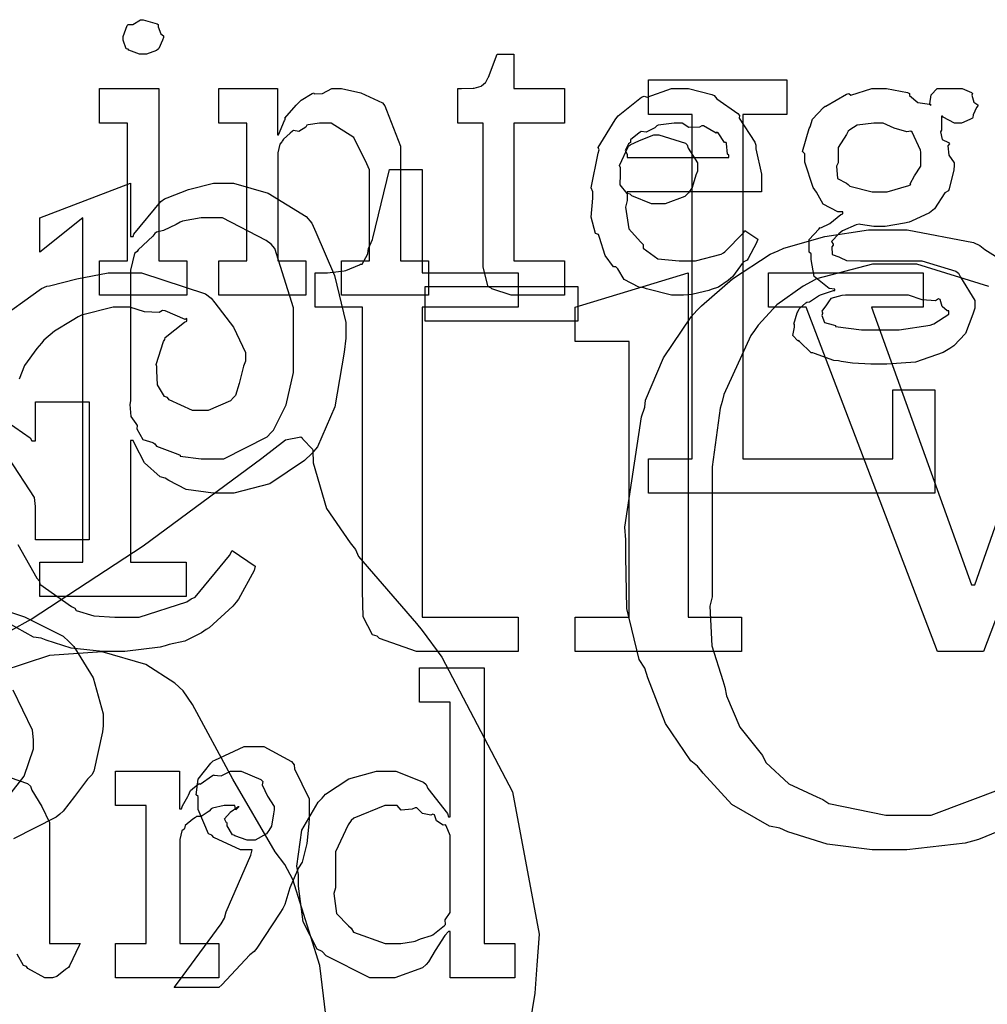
# Model space of a CAD drawing. Extents: x 0 to 8.5, y 0 to 11.
# Tile 355 of 379: x 5.074 to 5.465, y 9.522 to 9.919. Entities that reach past the tile are written whole.
import ezdxf

# ---------------------------------------------------------------- set-up
doc = ezdxf.new("R2010")
doc.units = 0
doc.layers.get('0').update_dxf_attribs({"linetype": 'CONTINUOUS'})

msp = doc.modelspace()

# ---------------------------------------------------------------- linework, layer by layer
at = {"color": 0}
for points in [[(5.12418, 9.90554), (5.12267, 9.90554), (5.11843, 9.90717), (5.11811, 9.9075), (5.1174, 9.90767), (5.11615, 9.91114), (5.11615, 9.91228), (5.11615, 9.91271), (5.11615, 9.91271), (5.11778, 9.91715), (5.11811, 9.91749), (5.11811, 9.91749), (5.12001, 9.91749), (5.1231, 9.91943), (5.12418, 9.91943), (5.12418, 9.91943), (5.12989, 9.91781), (5.13026, 9.91749), (5.13026, 9.91656), (5.1314, 9.91379), (5.13243, 9.91297), (5.13243, 9.91271), (5.13243, 9.91228), (5.13194, 9.91124), (5.13058, 9.90782), (5.13026, 9.9075), (5.12961, 9.90701), (5.12554, 9.90554), (5.12418, 9.90554)], [(5.27544, 9.80832), (5.27268, 9.80832), (5.26486, 9.81088), (5.26438, 9.81136), (5.26335, 9.81168), (5.26133, 9.81961), (5.26133, 9.82221), (5.26133, 9.87776), (5.25114, 9.87776), (5.25114, 9.89165), (5.25265, 9.89165), (5.25265, 9.89165), (5.25732, 9.89188), (5.25765, 9.89188), (5.25765, 9.89188), (5.26047, 9.89268), (5.26069, 9.89274), (5.26069, 9.89279), (5.26232, 9.89415), (5.26243, 9.89426), (5.26243, 9.89426), (5.2634, 9.89606), (5.26351, 9.89621), (5.26699, 9.90554), (5.27371, 9.90554), (5.27371, 9.89165), (5.29411, 9.89165), (5.29411, 9.87776), (5.27371, 9.87776), (5.27371, 9.82221), (5.29411, 9.82221), (5.29411, 9.80832), (5.29324, 9.80832), (5.29129, 9.80832), (5.29064, 9.80832), (5.2895, 9.80832), (5.28689, 9.80832), (5.28608, 9.80832), (5.28478, 9.80832), (5.28185, 9.80832), (5.28087, 9.80832), (5.27951, 9.80832), (5.27642, 9.80832), (5.27544, 9.80832)], [(5.32807, 9.74235), (5.34565, 9.74235), (5.34565, 9.88124), (5.32807, 9.88124), (5.32807, 9.89512), (5.38385, 9.89512), (5.38385, 9.88124), (5.36604, 9.88124), (5.36604, 9.74235), (5.4266, 9.74235), (5.4266, 9.77012), (5.44353, 9.77012), (5.44353, 9.72846), (5.32807, 9.72846), (5.32807, 9.74235)], [(5.10661, 9.82221), (5.11789, 9.82221), (5.11789, 9.87776), (5.10661, 9.87776), (5.10661, 9.89165), (5.13049, 9.89165), (5.13049, 9.82221), (5.14176, 9.82221), (5.14176, 9.80832), (5.10661, 9.80832), (5.10661, 9.82221)], [(5.15468, 9.82221), (5.16596, 9.82221), (5.16596, 9.87776), (5.15468, 9.87776), (5.15468, 9.89165), (5.17833, 9.89165), (5.17833, 9.87299), (5.17876, 9.87299), (5.17876, 9.87299), (5.18126, 9.87875), (5.18158, 9.87929), (5.18132, 9.87978), (5.18587, 9.88493), (5.18636, 9.88536), (5.18636, 9.88536), (5.18799, 9.88699), (5.19243, 9.88965), (5.19308, 9.88992), (5.19319, 9.8896), (5.19656, 9.88971), (5.20031, 9.89165), (5.20156, 9.89165), (5.20415, 9.89165), (5.21203, 9.88992), (5.22071, 9.8859), (5.22174, 9.88471), (5.22233, 9.88297), (5.22803, 9.86849), (5.22803, 9.86367), (5.22803, 9.82221), (5.23931, 9.82221), (5.23931, 9.80832), (5.20415, 9.80832), (5.20415, 9.82221), (5.21544, 9.82221), (5.21544, 9.85889), (5.21436, 9.86133), (5.20921, 9.87196), (5.20003, 9.87776), (5.197, 9.87776), (5.19532, 9.87776), (5.19081, 9.87706), (5.19026, 9.8769), (5.18978, 9.87608), (5.18696, 9.87435), (5.18479, 9.87478), (5.1844, 9.87451), (5.18354, 9.87369), (5.18078, 9.87125), (5.18024, 9.87044), (5.18007, 9.87017), (5.17936, 9.86925), (5.17854, 9.86572), (5.17854, 9.86453), (5.17854, 9.82221), (5.18983, 9.82221), (5.18983, 9.80832), (5.15468, 9.80832), (5.15468, 9.82221)], [(5.3411, 9.80832), (5.33735, 9.80832), (5.32721, 9.81088), (5.32611, 9.81136), (5.32406, 9.81158), (5.31819, 9.81461), (5.3156, 9.81896), (5.31483, 9.81982), (5.31386, 9.81976), (5.31049, 9.82437), (5.30826, 9.8316), (5.30789, 9.83285), (5.30669, 9.83328), (5.3049, 9.83974), (5.3055, 9.84744), (5.3055, 9.84999), (5.3049, 9.85157), (5.30767, 9.86567), (5.30811, 9.86692), (5.30772, 9.86794), (5.31451, 9.87907), (5.31526, 9.87993), (5.31581, 9.88069), (5.32525, 9.88813), (5.32633, 9.88861), (5.32742, 9.88824), (5.33735, 9.89165), (5.34065, 9.89165), (5.34413, 9.89165), (5.35351, 9.88932), (5.35454, 9.88883), (5.35553, 9.88747), (5.36404, 9.88167), (5.36475, 9.88081), (5.36458, 9.87972), (5.37088, 9.87007), (5.37125, 9.86888), (5.37136, 9.86729), (5.37364, 9.8571), (5.37364, 9.85368), (5.37364, 9.84999), (5.31939, 9.84999), (5.31939, 9.84651), (5.31879, 9.84386), (5.3201, 9.83513), (5.32482, 9.82981), (5.3259, 9.82872), (5.32585, 9.82736), (5.33176, 9.82303), (5.34039, 9.82221), (5.34326, 9.82221), (5.347, 9.82221), (5.35726, 9.82493), (5.35824, 9.82547), (5.35883, 9.82579), (5.36638, 9.8335), (5.36692, 9.83436), (5.37213, 9.83089), (5.37153, 9.82949), (5.36822, 9.82314), (5.36778, 9.82243), (5.36621, 9.82172), (5.36193, 9.81581), (5.36128, 9.81526), (5.36014, 9.81429), (5.35628, 9.81164), (5.35325, 9.8106), (5.35238, 9.81028), (5.35064, 9.80985), (5.34549, 9.8086), (5.34218, 9.80832), (5.3411, 9.80832)], [(5.42031, 9.78054), (5.41775, 9.78054), (5.41026, 9.78088), (5.40576, 9.78162), (5.40468, 9.78185), (5.40272, 9.78196), (5.39492, 9.78478), (5.39426, 9.7851), (5.39361, 9.78504), (5.38889, 9.78961), (5.38861, 9.7901), (5.38818, 9.78999), (5.38629, 9.7921), (5.38688, 9.79551), (5.38688, 9.7966), (5.38667, 9.79671), (5.38797, 9.80122), (5.38818, 9.8016), (5.38818, 9.8016), (5.38883, 9.80279), (5.3915, 9.80524), (5.39187, 9.8055), (5.39187, 9.8055), (5.3929, 9.80561), (5.3966, 9.80811), (5.39708, 9.80832), (5.39735, 9.80854), (5.40261, 9.81017), (5.40315, 9.81028), (5.40315, 9.81071), (5.40093, 9.81108), (5.39486, 9.81586), (5.39361, 9.82275), (5.39361, 9.82503), (5.39279, 9.82568), (5.39285, 9.83074), (5.39665, 9.83501), (5.39729, 9.83567), (5.39746, 9.83544), (5.4011, 9.83729), (5.40554, 9.84088), (5.40642, 9.8411), (5.40642, 9.84196), (5.4044, 9.84196), (5.39844, 9.845), (5.39578, 9.84987), (5.39513, 9.85086), (5.39437, 9.85183), (5.391, 9.86203), (5.391, 9.8654), (5.39008, 9.86632), (5.39279, 9.87549), (5.39318, 9.87625), (5.39318, 9.87625), (5.39415, 9.87929), (5.3986, 9.88396), (5.39925, 9.8845), (5.39953, 9.88456), (5.40788, 9.88943), (5.40881, 9.88971), (5.40967, 9.88906), (5.41813, 9.89165), (5.42096, 9.89165), (5.42404, 9.89165), (5.43246, 9.89003), (5.43332, 9.88971), (5.43326, 9.88883), (5.43664, 9.88601), (5.4414, 9.88542), (5.442, 9.88493), (5.44146, 9.88547), (5.442, 9.88911), (5.44444, 9.89165), (5.44526, 9.89165), (5.44526, 9.89165), (5.45111, 9.89165), (5.45307, 9.89165), (5.45449, 9.89165), (5.45833, 9.89003), (5.45871, 9.88971), (5.45844, 9.88894), (5.45921, 9.88613), (5.46089, 9.8851), (5.46089, 9.88471), (5.46024, 9.88396), (5.45893, 9.88108), (5.45888, 9.87993), (5.45871, 9.87972), (5.45763, 9.87924), (5.45421, 9.87776), (5.45307, 9.87776), (5.45144, 9.87776), (5.44689, 9.88015), (5.44656, 9.88058), (5.44613, 9.88058), (5.44613, 9.87494), (5.44575, 9.87418), (5.4464, 9.8711), (5.44906, 9.8699), (5.44938, 9.86931), (5.44879, 9.8686), (5.44911, 9.86481), (5.45133, 9.86171), (5.45133, 9.86063), (5.45117, 9.85883), (5.44933, 9.85118), (5.44894, 9.85042), (5.44749, 9.84967), (5.44331, 9.84315), (5.44265, 9.84261), (5.4414, 9.84158), (5.43403, 9.83817), (5.43311, 9.83783), (5.43126, 9.8374), (5.4235, 9.8361), (5.42096, 9.8361), (5.41894, 9.8361), (5.41357, 9.83686), (5.41292, 9.83697), (5.41183, 9.83675), (5.40631, 9.83431), (5.40576, 9.83393), (5.40474, 9.83306), (5.40186, 9.83003), (5.4025, 9.82889), (5.4025, 9.8285), (5.40201, 9.82781), (5.40213, 9.82471), (5.40483, 9.82379), (5.40533, 9.82351), (5.40533, 9.82351), (5.40793, 9.82238), (5.41347, 9.82221), (5.41531, 9.82221), (5.43332, 9.82221), (5.43826, 9.82221), (5.45199, 9.81808), (5.45307, 9.81722), (5.45389, 9.81565), (5.45958, 9.80626), (5.45958, 9.80311), (5.45876, 9.80072), (5.45583, 9.79292), (5.45122, 9.78787), (5.4496, 9.78683), (5.44683, 9.78526), (5.43565, 9.78136), (5.4241, 9.78054), (5.42031, 9.78054)], [(5.31939, 9.86387), (5.3604, 9.86387), (5.3604, 9.86475), (5.35986, 9.86518), (5.35949, 9.86957), (5.35932, 9.86996), (5.35867, 9.86985), (5.35607, 9.87381), (5.35563, 9.87408), (5.35525, 9.87369), (5.35015, 9.87657), (5.34956, 9.87668), (5.34853, 9.87603), (5.34429, 9.87592), (5.34153, 9.87776), (5.34065, 9.87776), (5.33832, 9.87776), (5.33197, 9.8769), (5.33132, 9.87668), (5.33051, 9.87582), (5.32704, 9.87403), (5.32503, 9.87435), (5.3246, 9.87408), (5.32362, 9.87332), (5.32075, 9.87093), (5.32075, 9.87017), (5.32069, 9.86996), (5.31999, 9.86931), (5.31863, 9.86669), (5.31939, 9.86524), (5.31939, 9.86475), (5.31939, 9.86387)], [(5.42117, 9.84999), (5.42432, 9.84999), (5.43306, 9.85254), (5.43375, 9.85303), (5.43354, 9.85325), (5.43533, 9.85644), (5.43788, 9.8604), (5.43788, 9.86171), (5.43788, 9.86604), (5.43772, 9.86681), (5.4344, 9.87403), (5.43375, 9.87451), (5.43218, 9.87418), (5.42703, 9.87565), (5.42264, 9.87776), (5.42117, 9.87776), (5.41889, 9.87776), (5.41211, 9.87696), (5.40924, 9.87506), (5.40858, 9.87451), (5.40782, 9.87315), (5.40446, 9.86783), (5.40446, 9.86604), (5.40446, 9.86171), (5.40386, 9.8604), (5.40419, 9.85536), (5.40788, 9.85357), (5.40858, 9.85303), (5.40924, 9.85226), (5.41818, 9.84999), (5.42117, 9.84999)], [(5.33214, 9.84517), (5.32926, 9.84517), (5.32129, 9.84842), (5.32064, 9.84907), (5.31944, 9.84933), (5.31657, 9.85286), (5.31674, 9.85704), (5.31674, 9.8584), (5.31674, 9.85969), (5.31629, 9.86057), (5.31999, 9.86838), (5.32064, 9.86903), (5.32064, 9.86903), (5.32433, 9.87071), (5.33018, 9.87294), (5.33214, 9.87294), (5.33214, 9.87294), (5.34299, 9.86968), (5.34364, 9.86903), (5.34397, 9.86757), (5.34776, 9.86171), (5.34776, 9.85969), (5.34776, 9.8584), (5.34717, 9.85678), (5.34565, 9.85172), (5.34418, 9.84967), (5.34364, 9.84907), (5.34261, 9.8481), (5.33475, 9.84517), (5.33214, 9.84517)], [(5.23981, 9.66461), (5.23449, 9.66461), (5.21951, 9.66986), (5.21853, 9.6709), (5.21674, 9.67144), (5.21289, 9.67865), (5.21268, 9.68913), (5.21268, 9.6926), (5.21268, 9.8035), (5.19358, 9.8035), (5.19358, 9.81739), (5.19618, 9.81739), (5.19862, 9.81739), (5.20529, 9.81814), (5.20594, 9.81825), (5.20594, 9.81825), (5.21143, 9.82064), (5.21181, 9.82086), (5.21257, 9.82086), (5.21468, 9.82476), (5.21485, 9.82519), (5.21485, 9.82519), (5.21506, 9.82715), (5.21664, 9.83074), (5.21679, 9.83128), (5.22353, 9.85906), (5.23676, 9.85906), (5.23676, 9.81739), (5.27539, 9.81739), (5.27539, 9.8035), (5.23676, 9.8035), (5.23676, 9.6785), (5.27539, 9.6785), (5.27539, 9.66461), (5.27376, 9.66461), (5.27007, 9.66461), (5.26888, 9.66461), (5.26671, 9.66461), (5.26183, 9.66461), (5.26019, 9.66461), (5.25765, 9.66461), (5.2519, 9.66461), (5.25, 9.66461), (5.24744, 9.66461), (5.24169, 9.66461), (5.23981, 9.66461)], [(5.08247, 9.70068), (5.09983, 9.70068), (5.09983, 9.83957), (5.08247, 9.82568), (5.08247, 9.83957), (5.11914, 9.85346), (5.11914, 9.83197), (5.12022, 9.83197), (5.12039, 9.83296), (5.13135, 9.84614), (5.13282, 9.84717), (5.1339, 9.8476), (5.14247, 9.85097), (5.15261, 9.85346), (5.15603, 9.85346), (5.16064, 9.85346), (5.17464, 9.84944), (5.19, 9.84011), (5.19228, 9.8374), (5.19385, 9.83376), (5.20144, 9.81629), (5.20594, 9.79731), (5.20594, 9.79096), (5.20524, 9.78532), (5.2015, 9.76329), (5.19456, 9.74724), (5.19228, 9.74451), (5.18929, 9.74169), (5.17529, 9.73221), (5.16081, 9.72846), (5.15603, 9.72846), (5.1524, 9.72846), (5.1415, 9.72999), (5.1345, 9.73356), (5.13303, 9.73454), (5.13113, 9.73508), (5.12478, 9.74072), (5.12088, 9.74826), (5.12022, 9.74972), (5.11914, 9.74972), (5.11914, 9.70068), (5.1415, 9.70068), (5.1415, 9.68679), (5.08247, 9.68679), (5.08247, 9.70068)], [(5.15039, 9.74235), (5.15674, 9.74235), (5.17426, 9.75125), (5.17578, 9.75299), (5.17681, 9.7539), (5.18186, 9.76411), (5.1849, 9.77713), (5.1849, 9.78142), (5.1849, 9.80051), (5.18479, 9.80328), (5.17731, 9.82721), (5.17578, 9.82894), (5.17378, 9.83046), (5.15619, 9.83957), (5.15039, 9.83957), (5.14757, 9.83957), (5.14003, 9.83817), (5.13911, 9.83783), (5.13753, 9.83681), (5.13238, 9.83442), (5.12961, 9.83376), (5.1289, 9.83328), (5.12815, 9.83219), (5.12218, 9.82667), (5.12175, 9.8259), (5.12071, 9.82519), (5.11914, 9.81842), (5.11914, 9.81614), (5.11914, 9.76579), (5.11882, 9.76426), (5.11919, 9.75939), (5.12131, 9.75657), (5.12175, 9.75581), (5.12164, 9.75444), (5.12403, 9.75011), (5.12815, 9.74897), (5.1289, 9.74843), (5.12961, 9.74744), (5.13813, 9.74419), (5.13911, 9.74388), (5.13917, 9.74349), (5.14757, 9.74235), (5.15039, 9.74235)], [(5.2985, 9.6785), (5.32021, 9.6785), (5.32021, 9.78961), (5.2985, 9.78961), (5.2985, 9.8035), (5.34407, 9.81739), (5.34407, 9.6785), (5.36556, 9.6785), (5.36556, 9.66461), (5.2985, 9.66461), (5.2985, 9.6785)], [(5.39165, 9.8035), (5.37646, 9.8035), (5.37646, 9.81739), (5.43875, 9.81739), (5.43875, 9.8035), (5.41792, 9.8035), (5.45828, 9.69151), (5.45958, 9.69151), (5.49886, 9.8035), (5.47781, 9.8035), (5.47781, 9.81739), (5.53097, 9.81739), (5.53097, 9.8035), (5.51579, 9.8035), (5.46306, 9.66461), (5.44461, 9.66461), (5.39165, 9.8035)], [(5.23796, 9.81179), (5.29958, 9.81179), (5.29958, 9.7979), (5.23796, 9.7979), (5.23796, 9.81179)], [(5.39817, 9.80094), (5.39794, 9.80018), (5.39899, 9.79736), (5.4025, 9.79644), (5.40338, 9.79617), (5.40349, 9.79574), (5.41396, 9.79443), (5.41749, 9.79443), (5.42464, 9.79443), (5.42914, 9.79443), (5.44157, 9.79628), (5.44265, 9.7966), (5.44314, 9.79676), (5.44917, 9.80072), (5.44917, 9.80203), (5.44851, 9.80197), (5.44646, 9.80382), (5.44558, 9.80658), (5.44504, 9.80681), (5.44374, 9.8061), (5.43842, 9.80643), (5.43294, 9.80832), (5.43115, 9.80832), (5.4075, 9.80832), (5.40597, 9.80821), (5.40153, 9.80707), (5.40067, 9.80561), (5.40033, 9.80528), (5.39974, 9.80447), (5.39794, 9.80192), (5.39817, 9.80122), (5.39817, 9.80094)], [(5.222, 9.5331), (5.2156, 9.5331), (5.19803, 9.54199), (5.1964, 9.54372), (5.19444, 9.54465), (5.18869, 9.55561), (5.18685, 9.56999), (5.18685, 9.57476), (5.18614, 9.57813), (5.18815, 9.59256), (5.19476, 9.60385), (5.1964, 9.60558), (5.19769, 9.60715), (5.20714, 9.61333), (5.21826, 9.61643), (5.222, 9.61643), (5.22607, 9.61643), (5.23725, 9.61193), (5.23828, 9.611), (5.23899, 9.60943), (5.2469, 9.59928), (5.2474, 9.59799), (5.24804, 9.59799), (5.24804, 9.64421), (5.23568, 9.64421), (5.23568, 9.6581), (5.26172, 9.6581), (5.26172, 9.54699), (5.27408, 9.54699), (5.27408, 9.5331), (5.24804, 9.5331), (5.24804, 9.55176), (5.2474, 9.55176), (5.24582, 9.55013), (5.24203, 9.54406), (5.23931, 9.5395), (5.23828, 9.53851), (5.23693, 9.53717), (5.22569, 9.5331), (5.222, 9.5331)], [(5.13667, 9.52919), (5.13846, 9.53147), (5.15565, 9.55479), (5.15707, 9.55718), (5.15771, 9.55963), (5.16769, 9.58257), (5.16813, 9.58475), (5.16726, 9.58475), (5.16342, 9.58475), (5.15272, 9.58963), (5.15186, 9.5906), (5.15061, 9.59115), (5.14643, 9.60101), (5.14643, 9.60428), (5.14643, 9.60622), (5.14556, 9.60693), (5.14638, 9.61322), (5.15147, 9.61962), (5.1525, 9.62056), (5.15315, 9.62088), (5.16488, 9.62642), (5.16878, 9.62642), (5.17285, 9.62642), (5.18408, 9.62028), (5.18506, 9.61903), (5.18528, 9.61729), (5.19114, 9.60525), (5.19114, 9.60124), (5.19114, 9.59754), (5.19103, 9.59511), (5.19021, 9.58729), (5.18875, 9.58132), (5.18832, 9.57975), (5.18679, 9.57747), (5.18338, 9.56933), (5.18132, 9.56267), (5.1805, 9.56108), (5.17931, 9.55919), (5.17008, 9.54508), (5.169, 9.54372), (5.16726, 9.54232), (5.15593, 9.53028), (5.15468, 9.52919), (5.13667, 9.52919)], [(5.11301, 9.54699), (5.12538, 9.54699), (5.12538, 9.60254), (5.11301, 9.60254), (5.11301, 9.61643), (5.13883, 9.61643), (5.13883, 9.60124), (5.13971, 9.60124), (5.13971, 9.60124), (5.14003, 9.60243), (5.14219, 9.60622), (5.14253, 9.60667), (5.14253, 9.60667), (5.14324, 9.60867), (5.14643, 9.61111), (5.14686, 9.61143), (5.14714, 9.61117), (5.15218, 9.61469), (5.15272, 9.6149), (5.15272, 9.61481), (5.15565, 9.61453), (5.15944, 9.61643), (5.16075, 9.61643), (5.16368, 9.61643), (5.17171, 9.61301), (5.17247, 9.61231), (5.17219, 9.61094), (5.17432, 9.60628), (5.17703, 9.60221), (5.17703, 9.60081), (5.17681, 9.59918), (5.176, 9.59424), (5.17486, 9.59244), (5.17443, 9.5919), (5.17399, 9.5911), (5.16943, 9.58865), (5.16792, 9.58865), (5.16613, 9.58865), (5.16118, 9.59028), (5.16075, 9.5906), (5.16026, 9.59076), (5.15815, 9.5944), (5.15815, 9.5956), (5.15788, 9.5956), (5.15701, 9.59722), (5.15924, 9.59972), (5.15944, 9.59993), (5.1594, 9.59993), (5.15935, 9.59993), (5.16238, 9.60206), (5.16271, 9.60211), (5.16271, 9.60232), (5.1626, 9.60194), (5.16162, 9.60081), (5.16114, 9.60254), (5.16097, 9.60254), (5.16037, 9.60254), (5.15901, 9.60254), (5.15858, 9.60254), (5.15685, 9.60254), (5.15218, 9.60146), (5.15164, 9.60124), (5.15088, 9.60032), (5.14763, 9.59814), (5.14572, 9.5981), (5.14535, 9.59776), (5.14426, 9.597), (5.14117, 9.59446), (5.14094, 9.59332), (5.14079, 9.59299), (5.13986, 9.59229), (5.13906, 9.58892), (5.13906, 9.58778), (5.13906, 9.54699), (5.15468, 9.54699), (5.15468, 9.5331), (5.11301, 9.5331), (5.11301, 9.54699)], [(5.22613, 9.54699), (5.22808, 9.54699), (5.23329, 9.54775), (5.23394, 9.54785), (5.23394, 9.54785), (5.23606, 9.54883), (5.24056, 9.55018), (5.2411, 9.55046), (5.2411, 9.55046), (5.24576, 9.55419), (5.2461, 9.55458), (5.2461, 9.55458), (5.24604, 9.55643), (5.24804, 9.55946), (5.24804, 9.56044), (5.24804, 9.58908), (5.24804, 9.5905), (5.24642, 9.59435), (5.2461, 9.59472), (5.24522, 9.59467), (5.24246, 9.59636), (5.24164, 9.59879), (5.2411, 9.59907), (5.24029, 9.59868), (5.23687, 9.59928), (5.2346, 9.60157), (5.23394, 9.60167), (5.23275, 9.60107), (5.22831, 9.60069), (5.22667, 9.60254), (5.22613, 9.60254), (5.22163, 9.60254), (5.20921, 9.5975), (5.20811, 9.59646), (5.20692, 9.59483), (5.20182, 9.58388), (5.20182, 9.58018), (5.20182, 9.56933), (5.20107, 9.56706), (5.20221, 9.55908), (5.20703, 9.5541), (5.20811, 9.55306), (5.20904, 9.55154), (5.22185, 9.54699), (5.22613, 9.54699)]]:
    msp.add_lwpolyline(points, close=True, dxfattribs=at)
for points in [[(5.48275, 9.59771), (5.46115, 9.58886), (5.45865, 9.58822), (5.45568, 9.58735), (5.43218, 9.58475), (5.42437, 9.58475), (5.42437, 9.58475), (5.41824, 9.58475), (5.40001, 9.58692), (5.38422, 9.59201), (5.38097, 9.59343), (5.37685, 9.59418), (5.36165, 9.60292), (5.35004, 9.61567), (5.34776, 9.61838), (5.34506, 9.62061), (5.3349, 9.63569), (5.32775, 9.65403), (5.3265, 9.65788), (5.32422, 9.66146), (5.31928, 9.68201), (5.3189, 9.70285), (5.3189, 9.70975), (5.31853, 9.71479), (5.32519, 9.75928), (5.3265, 9.76313), (5.32676, 9.76606), (5.33404, 9.78304), (5.34526, 9.79958), (5.34754, 9.80219), (5.34939, 9.8041), (5.36193, 9.815), (5.37711, 9.82493), (5.38032, 9.82628), (5.38265, 9.82726), (5.39914, 9.83197), (5.41672, 9.83475), (5.42264, 9.83475), (5.4324, 9.83475), (5.4591, 9.82954), (5.46169, 9.82844), (5.46365, 9.82676), (5.47379, 9.82047)], [(5.46528, 9.8119), (5.43619, 9.82086), (5.42654, 9.82086), (5.41829, 9.82086), (5.39583, 9.81489), (5.39356, 9.81369), (5.39046, 9.81196), (5.37972, 9.80442), (5.37224, 9.79622), (5.37076, 9.79417), (5.36925, 9.79204), (5.3584, 9.76828), (5.35775, 9.76551), (5.35693, 9.76281), (5.35363, 9.73915), (5.35363, 9.73122), (5.35363, 9.68674), (5.35271, 9.683), (5.35351, 9.66694), (5.35796, 9.653), (5.35883, 9.65028), (5.35949, 9.64681), (5.3649, 9.63411), (5.37235, 9.62468), (5.37403, 9.62272), (5.37538, 9.61996), (5.3846, 9.61128), (5.39594, 9.60601), (5.39833, 9.60493), (5.40072, 9.60335), (5.42367, 9.59864), (5.43132, 9.59864), (5.44206, 9.59864), (5.47136, 9.60969)], [(5.0644, 9.79764), (5.08322, 9.81108), (5.08539, 9.81196), (5.08643, 9.81218), (5.09744, 9.815), (5.11003, 9.81739), (5.11426, 9.81739), (5.12358, 9.81739), (5.14931, 9.80892), (5.15158, 9.80718), (5.15306, 9.80524), (5.16069, 9.79542), (5.16547, 9.78521), (5.16547, 9.78179), (5.16461, 9.77974), (5.16297, 9.77268), (5.16146, 9.76796), (5.16069, 9.76704), (5.15944, 9.76574), (5.15044, 9.76183), (5.14746, 9.76183), (5.1441, 9.76183), (5.13471, 9.76617), (5.134, 9.76704), (5.13276, 9.76747), (5.12993, 9.77214), (5.12967, 9.77778), (5.12967, 9.77963), (5.1295, 9.78039), (5.13238, 9.78971), (5.13292, 9.79047), (5.13303, 9.79124), (5.14085, 9.79742), (5.14182, 9.79785), (5.14182, 9.79893), (5.14117, 9.79856), (5.13303, 9.80203), (5.13206, 9.80219), (5.13069, 9.80137), (5.12472, 9.8016), (5.11882, 9.8035), (5.11686, 9.8035), (5.11214, 9.8035), (5.09939, 9.80024), (5.09799, 9.79958), (5.0956, 9.79818), (5.08843, 9.79383), (5.08421, 9.79015), (5.08322, 9.78896), (5.08138, 9.78683), (5.07639, 9.77994), (5.07422, 9.77447)], [(5.06619, 9.75944), (5.07861, 9.75087), (5.07926, 9.74968), (5.08078, 9.74968), (5.08078, 9.76531), (5.10249, 9.76531), (5.10249, 9.70975), (5.08078, 9.70975), (5.08078, 9.72319), (5.0804, 9.72678), (5.07004, 9.74268)], [(5.0709, 9.67318), (5.079, 9.67774), (5.12418, 9.70725), (5.1721, 9.74257), (5.18158, 9.75), (5.18158, 9.75), (5.18778, 9.75119), (5.18832, 9.75087), (5.18864, 9.75028), (5.19249, 9.74625), (5.19265, 9.74567), (5.19276, 9.74072), (5.19814, 9.72239), (5.20763, 9.7085), (5.20979, 9.70574), (5.2111, 9.70296), (5.23438, 9.67589), (5.23671, 9.67318), (5.24463, 9.66233), (5.27322, 9.60807), (5.2839, 9.55067), (5.28293, 9.53819), (5.28222, 9.52692), (5.27669, 9.49322)], [(5.07368, 9.70785), (5.08138, 9.69422), (5.08236, 9.69303), (5.08251, 9.69185), (5.09526, 9.68283), (5.09668, 9.68218), (5.09717, 9.68126), (5.10428, 9.67899), (5.11274, 9.6785), (5.11556, 9.6785), (5.12256, 9.6785), (5.14182, 9.68468), (5.14356, 9.68588), (5.14513, 9.68653), (5.15901, 9.7034), (5.16004, 9.7054), (5.16938, 9.69911), (5.16894, 9.69732), (5.1626, 9.68576), (5.16178, 9.68457), (5.16043, 9.68294), (5.15082, 9.67421), (5.14963, 9.6735), (5.14779, 9.67215), (5.141, 9.66883), (5.13471, 9.66743), (5.13314, 9.66699), (5.13113, 9.66639), (5.11681, 9.66461), (5.11208, 9.66461), (5.11208, 9.66461), (5.10781, 9.66461), (5.09511, 9.66596), (5.08513, 9.66917), (5.08301, 9.67003), (5.07997, 9.67051), (5.06993, 9.67611)], [(5.05686, 9.68506), (5.07633, 9.67865), (5.0919, 9.67079), (5.09424, 9.66872), (5.09619, 9.66667), (5.10411, 9.65408), (5.10813, 9.63954), (5.10813, 9.63465), (5.10781, 9.63222), (5.10433, 9.61643), (5.10357, 9.6149), (5.10172, 9.61322), (5.09646, 9.60622), (5.09196, 9.60026), (5.09056, 9.59907), (5.08908, 9.59793), (5.07194, 9.58908)], [(5.19971, 9.50239), (5.19542, 9.53808), (5.18451, 9.57269), (5.18137, 9.57878), (5.1774, 9.58388), (5.16043, 9.61313), (5.14404, 9.64333), (5.14035, 9.64887), (5.13699, 9.65196), (5.12528, 9.6594), (5.10764, 9.6645), (5.08643, 9.66303), (5.06685, 9.65662)], [(5.06999, 9.60644), (5.07628, 9.61442), (5.07992, 9.62537), (5.07992, 9.62901), (5.07958, 9.63297), (5.07178, 9.64908)], [(5.06304, 9.61643), (5.07753, 9.61139), (5.07883, 9.61035), (5.07926, 9.60872), (5.08328, 9.60221), (5.08643, 9.59565), (5.08643, 9.59343), (5.08643, 9.54699), (5.09879, 9.54699), (5.09836, 9.54606), (5.09451, 9.53792), (5.09403, 9.53722), (5.09283, 9.5364), (5.08942, 9.53364), (5.08762, 9.5331), (5.08708, 9.5331), (5.08458, 9.5331), (5.07764, 9.53689), (5.0771, 9.53765), (5.0759, 9.53803), (5.07346, 9.54264)]]:
    msp.add_lwpolyline(points, dxfattribs=at)

doc.saveas('drawing.dxf')
